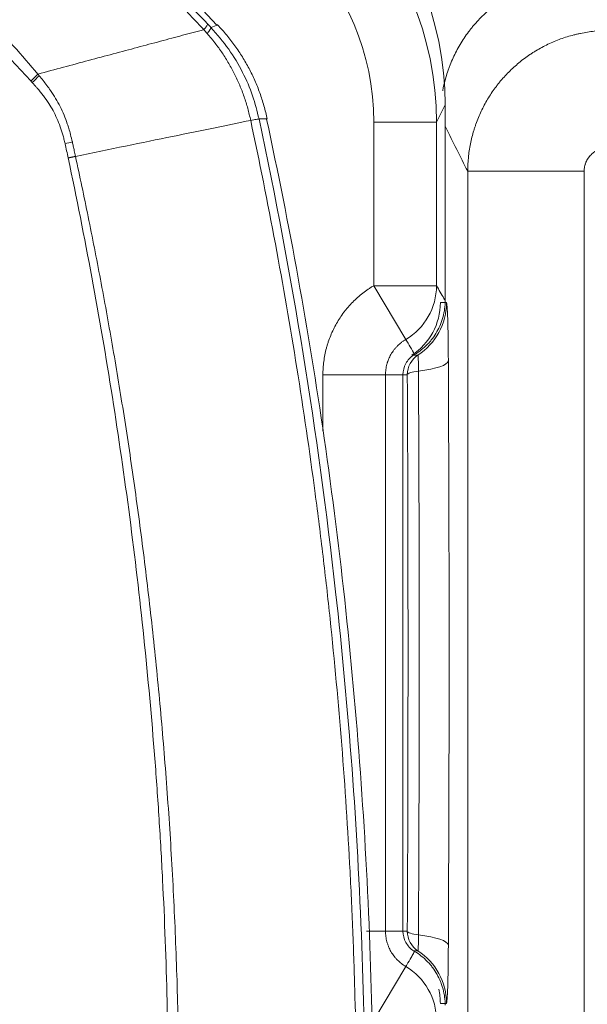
# Model space of a CAD drawing. Header units: millimetres. Extents: x 0 to 594, y 0 to 420.
# Tile 265 of 420: x 278.34 to 281.96, y 338.28 to 344.57. Entities that reach past the tile are written whole.
import ezdxf

# ---------------------------------------------------------------- set-up
doc = ezdxf.new("R2010")
doc.units = ezdxf.units.MM
doc.layers.add('1', color=7, linetype='Continuous', true_color=0xffffff)
doc.styles.add('Arial Unicode MS', font='txt')
doc.dimstyles.get("Standard").update_dxf_attribs({"dimtxt": 0.18, "dimasz": 0.18, "dimexe": 0.18, "dimexo": 0.0625, "dimgap": 0.09, "dimtad": 0, "dimtih": 1, "dimtoh": 1, "dimdec": 4, "dimzin": 0, "dimdsep": 46, "dimtxsty": 'Standard', "dimcen": 0.09, "dimadec": 0, "dimazin": 0, "dimtfac": 1, "dimtdec": 4, "dimtofl": 0, "dimtmove": 0, "dimatfit": 3, "dimfxl": 0, "dimtolj": 1, "dimtzin": 0, "dimarcsym": 0})

# ---------------------------------------------------------------- blocks, each defined once
blk = doc.blocks.new('_U0')
at = {"layer": '1', "color": 18, "lineweight": 13}
for p, q in [((147.6569, 304.1723), (147.6569, 390.192)), ((305.8469, 301.3923), (305.8469, 390.192)), ((147.6569, 388.192), (198.8518, 388.192)), ((305.8469, 388.192), (254.6521, 388.192))]:
    blk.add_line(p, q, dxfattribs=at)
at = {"layer": '1', "color": 18}
for points in [[(147.6569, 388.192), (151.1569, 389.1299), (151.1569, 387.2542)], [(305.8469, 388.192), (302.3469, 387.2542), (302.3469, 389.1299)]]:
    blk.add_solid(points, dxfattribs=at)
at = {"layer": '1', "color": 18, "linetype": 'Continuous', "lineweight": 13, "char_height": 3.5, "attachment_point": 7, "line_spacing_factor": 1.047437, "style": 'Arial Unicode MS'}
for s, insert in [('\\fArial Unicode MS|b0|i0;\\W1.0000;3.16', (200.5373, 385.5562)), ('\\fArial Unicode MS|b0|i0;\\W1.0000;LIFT POINT SPAN', (213.2036, 385.5562))]:
    blk.add_mtext(s, dxfattribs=dict(at, insert=insert))
blk = doc.blocks.new('_U8')
at = {"layer": '1', "color": 18, "lineweight": 13}
for p, q in [((305.8469, 341.6323), (287.0636, 341.6323)), ((289.0636, 341.6323), (289.0636, 254.0957)), ((305.8469, 301.3923), (287.0636, 301.3923)), ((289.0636, 254.0957), (284.0636, 254.0957))]:
    blk.add_line(p, q, dxfattribs=at)
at = {"layer": '1', "color": 18}
for points in [[(289.0636, 341.6323), (290.0014, 338.1323), (288.1258, 338.1323)], [(289.0636, 301.3923), (288.1258, 304.8923), (290.0014, 304.8923)]]:
    blk.add_solid(points, dxfattribs=at)
at = {"layer": '1', "color": 18, "linetype": 'Continuous', "lineweight": 13, "char_height": 3.5, "attachment_point": 7, "line_spacing_factor": 1.047437, "style": 'Arial Unicode MS'}
for s, insert in [('\\fArial Unicode MS|b0|i0;\\W1.0000;0.8', (259.842, 251.4599)), ('\\fArial Unicode MS|b0|i0;\\W1.0000;CTRS', (269.7891, 251.4599)), ('\\fArial Unicode MS|b0|i0;\\W1.0000;AFT LIFT POINTS', (259.842, 244.3979))]:
    blk.add_mtext(s, dxfattribs=dict(at, insert=insert))

msp = doc.modelspace()

# ---------------------------------------------------------------- linework, layer by layer
at = {"layer": '1', "color": 155, "linetype": 'Continuous', "lineweight": 13}
for p, q in [((279.5997, 344.534), (279.5995, 344.534)), ((281.0508, 344.0233), (280.9955, 343.9127)), ((281.0508, 342.7725), (281.0508, 344.0233)), ((280.5956, 343.9127), (280.9955, 343.9127)), ((280.5956, 343.9127), (280.5956, 342.8683)), ((280.9955, 343.9127), (280.9955, 342.8683)), ((281.1945, 343.5985), (281.4372, 343.5985)), ((281.1945, 298.9481), (281.1945, 343.5985)), ((281.4372, 343.5985), (281.9377, 343.5985)), ((281.9377, 343.5985), (281.9377, 298.9481)), ((280.5956, 342.8683), (280.9955, 342.8683)), ((280.5956, 342.8683), (280.8003, 342.5253)), ((281.02, 342.7603), (281.0592, 342.7603)), ((280.8774, 342.4251), (280.8382, 342.4251)), ((280.2708, 342.2994), (280.6702, 342.2994)), ((280.2708, 341.9409), (280.2708, 342.2994)), ((280.6702, 342.2994), (280.7814, 342.2994)), ((280.6702, 342.2994), (280.6702, 338.7473)), ((280.7814, 342.2994), (280.7814, 338.7473)), ((280.8093, 342.2994), (280.7814, 342.2994)), ((280.549, 338.7473), (280.6702, 338.7473)), ((280.6702, 338.7473), (280.7814, 338.7473)), ((280.7814, 338.7473), (280.8093, 338.7473)), ((280.8498, 338.6215), (280.8774, 338.6215)), ((280.5956, 338.1783), (280.8003, 338.5214)), ((281.0592, 338.2863), (281.02, 338.2863))]:
    msp.add_line(p, q, dxfattribs=at)
for centre, major_axis, ratio, start_param, end_param in [((279.0501, 344.0206), (0.8955, 1.7922), 0.998288, 5.176448, 6.745874), ((278.9951, 343.9105), (-0.8949, -1.7909), 0.998972, 2.034855, 3.604281), ((278.9951, 343.9105), (0.7164, 1.4337), 0.998288, 5.176448, 6.745874), ((279.3744, 344.3483), (-0.1815, -0.1719), 0.1036, 2.523916, 3.02328), ((278.3449, 344.1497), (-0.1881, -0.1647), 0.146307, 1.830753, 2.099698), ((278.5531, 343.7588), (-0.2433, -0.0573), 0.005984, 1.873537, 2.081961), ((280.5956, 342.8683), (0.3465, 0.1998), 0.998629, 4.727102, 5.759522), ((280.6201, 342.7603), (0, 0.4), 0.999657, 3.718524, 4.712389), ((280.6593, 342.7603), (0, 0.4), 0.999657, 3.718524, 4.712389), ((281.0592, 342.2994), (0, -0.461), 0.026177, 1.763553, 3.141593), ((280.9592, 342.2994), (0, 0.15), 0.999657, 0.576931, 1.570796), ((280.8774, 342.2994), (0, 0.1257), 0.026177, 4.905145, 6.283185), ((280.6711, 342.3877), (0.4, 0.002), 0.191499, 5.262647, 6.256512), ((280.821, 340.5233), (0, -9.7323), 0.026177, 1.37804, 1.763553), ((280.9592, 342.2994), (0.15, 0.0008), 0.191499, 2.121054, 3.114919), ((280.5711, 340.5233), (0, 9.2713), 0.026177, 4.519633, 4.905145), ((280.6392, 340.5233), (0, 9.397), 0.026177, 4.519633, 4.905145), ((280.9592, 338.7473), (0.15, -0.0008), 0.191499, 3.168266, 4.162131), ((280.9592, 338.7473), (0, -0.15), 0.999657, 4.712389, 5.706254), ((280.8774, 338.7473), (0, 0.1257), 0.026177, 3.141593, 4.519633), ((280.6711, 338.6589), (0.4, -0.002), 0.191499, 0.026674, 1.020539), ((281.0592, 338.7473), (0, -0.461), 0.026177, 0, 1.37804), ((280.6593, 338.2863), (0, -0.4), 0.999657, 1.570796, 2.564661), ((280.5956, 338.1783), (0.3465, -0.1998), 0.998629, 0.523664, 1.556083), ((280.6201, 338.2863), (0, 0.4), 0.999657, 4.712389, 4.939394)]:
    msp.add_ellipse(centre, major_axis=major_axis, ratio=ratio, start_param=start_param, end_param=end_param, dxfattribs=at)
for points, knots in [([(274.844, 347.8355), (275.0116, 347.7657), (275.3457, 347.6265), (275.8319, 347.3893), (276.3041, 347.1335), (276.7612, 346.8585), (277.2032, 346.5667), (277.6298, 346.2592), (278.0411, 345.9377), (278.4374, 345.6038), (278.8186, 345.2587), (279.1859, 344.9046), (279.4202, 344.6597), (279.5368, 344.5379)], [0, 0, 0, 0, 0.094118, 0.18765, 0.280573, 0.372883, 0.464567, 0.5556, 0.645958, 0.735612, 0.824523, 0.91266, 1, 1, 1, 1]), ([(279.5943, 344.5325), (279.2756, 344.8725), (278.5847, 345.5423), (277.4419, 346.4536), (276.1883, 347.2427), (275.302, 347.6565), (274.8525, 347.8353)], [0, 0, 0, 0, 0.238792, 0.495559, 0.752141, 1, 1, 1, 1]), ([(279.5104, 344.503), (279.3865, 344.6346), (279.1409, 344.8954), (278.7594, 345.2657), (278.3738, 345.6156), (277.984, 345.9439), (277.5913, 346.2506), (277.1966, 346.5355), (276.801, 346.7988), (276.4055, 347.0407), (276.0112, 347.2615), (275.619, 347.4615), (275.2307, 347.6424), (274.97, 347.7492), (274.8415, 347.8019)], [0, 0, 0, 0, 0.093831, 0.185899, 0.276156, 0.364547, 0.45102, 0.535533, 0.618057, 0.698558, 0.777017, 0.853421, 0.927756, 1, 1, 1, 1]), ([(274.8415, 346.8958), (274.901, 346.8699), (275.0207, 346.8178), (275.1992, 346.7345), (275.3781, 346.6469), (275.5572, 346.5544), (275.7362, 346.4572), (275.9151, 346.3552), (276.0936, 346.2482), (276.2715, 346.1364), (276.4488, 346.0195), (276.6251, 345.8977), (276.8004, 345.7708), (276.9744, 345.6388), (277.147, 345.5017), (277.3179, 345.3596), (277.4871, 345.2122), (277.6542, 345.0598), (277.8192, 344.9021), (277.9818, 344.7393), (278.1417, 344.5712), (278.2992, 344.3981), (278.401, 344.2791), (278.4521, 344.2193)], [0, 0, 0, 0, 0.042672, 0.085877, 0.129608, 0.173858, 0.218621, 0.263893, 0.309669, 0.355944, 0.402714, 0.44997, 0.497705, 0.545913, 0.594589, 0.643725, 0.693315, 0.743351, 0.793824, 0.84473, 0.896063, 0.947821, 1, 1, 1, 1]), ([(278.4078, 344.1752), (278.2365, 344.3579), (277.8962, 344.7208), (277.3373, 345.2143), (276.7953, 345.6308), (276.279, 345.9786), (275.8752, 346.22), (275.5449, 346.4003), (275.2924, 346.5293), (275.0395, 346.6507), (274.8692, 346.7257), (274.7844, 346.763)], [0, 0, 0, 0, 0.168141, 0.33397, 0.500031, 0.625898, 0.749846, 0.813604, 0.876411, 0.938476, 1, 1, 1, 1]), ([(281.915, 344.8478), (281.964, 344.75), (282.013, 344.6521), (282.0715, 344.5353), (282.081, 344.5164), (282.0905, 344.4974)], [0, 0, 0, 0, 0.8379, 0.8379, 1, 1, 1, 1]), ([(281.3327, 344.6307), (281.308, 344.6095), (281.2846, 344.587), (281.2513, 344.5514), (281.2379, 344.5362), (281.2249, 344.5206), (281.2198, 344.5142), (281.2173, 344.5111), (281.2097, 344.5015), (281.2047, 344.4951), (281.1804, 344.4626), (281.1625, 344.4358), (281.1297, 344.3806), (281.1148, 344.3521), (281.0948, 344.3082), (281.0885, 344.2933), (281.0796, 344.2707), (281.0767, 344.2631), (281.0726, 344.2517), (281.0712, 344.2478), (281.0685, 344.2402), (281.0672, 344.2363), (281.0557, 344.2016), (281.0472, 344.1705), (281.0385, 344.1304), (281.0368, 344.1218), (281.0352, 344.1131)], [0, 0, 0, 0, 0.159359, 0.159359, 0.239039, 0.258959, 0.258959, 0.278879, 0.278879, 0.318719, 0.318719, 0.478078, 0.478078, 0.637438, 0.637438, 0.717117, 0.717117, 0.756957, 0.756957, 0.776877, 0.776877, 0.796797, 0.796797, 0.956156, 0.956156, 1, 1, 1, 1]), ([(278.4521, 344.2193), (278.5068, 344.2339), (278.6174, 344.2635), (278.7777, 344.3065), (278.9352, 344.3487), (279.0883, 344.3898), (279.236, 344.4293), (279.3782, 344.4674), (279.4661, 344.491), (279.5102, 344.5028)], [0, 0, 0, 0, 0.135373, 0.273537, 0.414342, 0.5576, 0.703088, 0.850626, 1, 1, 1, 1]), ([(279.5368, 344.5379), (279.5359, 344.5359), (279.5343, 344.5322), (279.5276, 344.5231), (279.5197, 344.5134), (279.5134, 344.5062), (279.5106, 344.5029)], [0, 0, 0, 0, 0.305363, 0.575301, 0.807168, 1, 1, 1, 1]), ([(279.5568, 344.5168), (279.5732, 344.523), (279.5957, 344.5316), (279.5998, 344.5338), (279.5997, 344.534)], [0, 0, 0, 0, 0.730463, 1, 1, 1, 1]), ([(279.5568, 344.5168), (279.5959, 344.4715), (279.6726, 344.3829), (279.7598, 344.2343), (279.8254, 344.0845), (279.851, 343.9821), (279.8633, 343.9325)], [0, 0, 0, 0, 0.268582, 0.526518, 0.770972, 1, 1, 1, 1]), ([(281.1945, 343.5985), (281.1945, 343.6281), (281.196, 343.6575), (281.2018, 343.7156), (281.2061, 343.7445), (281.2175, 343.8017), (281.2246, 343.8301), (281.2353, 343.8653), (281.2386, 343.8758), (281.2421, 343.8863), (281.2445, 343.8933), (281.2458, 343.8968), (281.252, 343.9142), (281.2573, 343.9279), (281.2741, 343.9686), (281.2866, 343.9951), (281.3141, 344.0465), (281.3291, 344.0716), (281.3534, 344.1082), (281.3619, 344.1202), (281.375, 344.1379), (281.3817, 344.1467), (281.3885, 344.1554), (281.3931, 344.1612), (281.3954, 344.1641), (281.4165, 344.1898), (281.4362, 344.2116), (281.4775, 344.253), (281.499, 344.2727), (281.5441, 344.3099), (281.5676, 344.3274), (281.5981, 344.348), (281.6043, 344.352), (281.6136, 344.358), (281.6167, 344.36), (281.623, 344.3639), (281.6388, 344.3735), (281.6548, 344.3826), (281.6935, 344.4035), (281.7463, 344.4287), (281.8012, 344.4487), (281.8432, 344.4616), (281.8573, 344.4656), (281.8788, 344.4711), (281.8859, 344.4729), (281.8967, 344.4754), (281.9004, 344.4762), (281.9076, 344.4777), (281.9112, 344.4785), (281.9438, 344.4851), (282.002, 344.4941), (282.0609, 344.4973), (282.0905, 344.4974)], [0, 0, 0, 0, 0.0625, 0.0625, 0.125, 0.125, 0.1875, 0.1875, 0.203125, 0.210938, 0.210938, 0.21875, 0.21875, 0.25, 0.25, 0.3125, 0.3125, 0.375, 0.375, 0.40625, 0.40625, 0.421875, 0.429688, 0.429688, 0.4375, 0.4375, 0.5, 0.5, 0.5625, 0.5625, 0.625, 0.625, 0.640625, 0.640625, 0.648438, 0.648438, 0.65625, 0.6875, 0.6875, 0.75, 0.8125, 0.8125, 0.84375, 0.84375, 0.859375, 0.859375, 0.867187, 0.867187, 0.875, 0.875, 0.9375, 1, 1, 1, 1]), ([(279.81, 343.9234), (279.8044, 343.9489), (279.7983, 343.9744), (279.7845, 344.0248), (279.7768, 344.0497), (279.7596, 344.0991), (279.7503, 344.1235), (279.73, 344.1717), (279.7191, 344.1954), (279.6958, 344.2422), (279.6833, 344.2651), (279.6569, 344.3102), (279.643, 344.3323), (279.6211, 344.3647), (279.6137, 344.3754), (279.5984, 344.3966), (279.5867, 344.4123), (279.5746, 344.4277), (279.5665, 344.4378), (279.5623, 344.4429), (279.5498, 344.4579), (279.5413, 344.4678), (279.5327, 344.4776)], [0, 0, 0, 0, 0.125, 0.125, 0.25, 0.25, 0.375, 0.375, 0.5, 0.5, 0.625, 0.625, 0.75, 0.75, 0.8125, 0.8125, 0.875, 0.90625, 0.90625, 0.9375, 0.9375, 1, 1, 1, 1]), ([(278.4607, 344.209), (278.469, 344.1988), (278.494, 344.168), (278.5416, 344.1044), (278.5969, 344.0133), (278.6312, 343.9296), (278.6507, 343.8692), (278.6617, 343.8307), (278.6686, 343.8017), (278.6724, 343.7856)], [0, 0, 0, 0, 0.082937, 0.24999, 0.499784, 0.749722, 0.813404, 0.896845, 1, 1, 1, 1]), ([(278.626, 343.7745), (278.6237, 343.7842), (278.6192, 343.8033), (278.6116, 343.831), (278.6036, 343.8575), (278.5918, 343.8929), (278.5747, 343.9361), (278.5502, 343.9861), (278.5213, 344.0337), (278.4944, 344.0716), (278.4711, 344.1014), (278.4556, 344.1203), (278.4416, 344.1368), (278.4294, 344.1509), (278.4209, 344.1605), (278.4166, 344.1654)], [0, 0, 0, 0, 0.066219, 0.129955, 0.191248, 0.250146, 0.378147, 0.500088, 0.62056, 0.750017, 0.810564, 0.874848, 0.913965, 0.955682, 1, 1, 1, 1]), ([(278.6924, 343.6938), (278.9118, 343.7389), (279.3153, 343.8218), (279.6596, 343.8925), (279.81, 343.9234)], [0, 0, 0, 0, 0.514404, 1, 1, 1, 1]), ([(279.81, 343.9234), (279.817, 343.9247), (279.8234, 343.9259), (279.8351, 343.9281), (279.8403, 343.929), (279.8494, 343.9305), (279.8532, 343.9311), (279.8594, 343.9321), (279.8617, 343.9324), (279.8633, 343.9325)], [0, 0, 0, 0, 0.25, 0.25, 0.5, 0.5, 0.75, 0.75, 1, 1, 1, 1]), ([(280.4858, 337.5233), (280.4858, 337.7906), (280.4823, 338.0577), (280.4718, 338.4589), (280.4674, 338.5927), (280.4569, 338.8606), (280.4261, 339.5311), (280.3732, 340.2035), (280.3025, 340.8738), (280.2875, 341.0077), (280.2557, 341.2753), (280.2053, 341.6763), (280.0693, 342.6086), (279.9217, 343.4003), (279.81, 343.9234)], [0, 0, 0, 0, 0.125, 0.125, 0.1875, 0.1875, 0.25, 0.5, 0.5, 0.5625, 0.5625, 0.625, 0.75, 1, 1, 1, 1]), ([(279.9162, 343.9321), (279.9162, 343.9321), (279.9164, 343.9324), (279.9145, 343.9329), (279.9046, 343.9331), (279.8883, 343.933), (279.8716, 343.9327), (279.8633, 343.9325)], [0, 0, 0, 0, 0.005989, 0.255623, 0.504611, 0.752789, 1, 1, 1, 1]), ([(279.8633, 343.9325), (280.0752, 342.9401), (280.3604, 341.1844), (280.5192, 339.0262), (280.5399, 337.9006), (280.5398, 337.5234), (280.5398, 337.5233)], [0, 0, 0, 0, 0.473715, 0.823762, 0.999975, 1, 1, 1, 1]), ([(280.5914, 337.4842), (280.5922, 338.221), (280.5408, 339.6944), (280.3118, 341.8506), (280.0576, 343.2567), (279.9113, 343.9321)], [0, 0, 0, 0, 0.339669, 0.681367, 1, 1, 1, 1]), ([(281.1945, 343.5985), (281.1478, 343.6919), (281.101, 343.7853), (281.0531, 343.881), (281.0519, 343.8833), (281.0508, 343.8856)], [0, 0, 0, 0, 0.975674, 0.975674, 1, 1, 1, 1]), ([(278.6724, 343.7856), (278.6744, 343.777), (278.6786, 343.7581), (278.6852, 343.7275), (278.6899, 343.7056), (278.6924, 343.6938)], [0, 0, 0, 0, 0.28271, 0.616073, 1, 1, 1, 1]), ([(282.087, 343.7485), (282.082, 343.7485), (282.0722, 343.7479), (282.0625, 343.7465), (282.0553, 343.745), (282.0529, 343.7444), (282.0481, 343.7432), (282.0457, 343.7426), (282.0387, 343.7404), (282.0296, 343.7371), (282.0208, 343.7329), (282.0143, 343.7294), (282.0122, 343.7282), (282.009, 343.7263), (282.008, 343.7256), (282.0059, 343.7243), (282.0007, 343.7209), (281.9919, 343.7143), (281.9812, 343.7045), (281.9746, 343.6972), (281.9707, 343.6925), (281.9699, 343.6915), (281.9684, 343.6896), (281.9662, 343.6866), (281.9641, 343.6836), (281.96, 343.6775), (281.9551, 343.6691), (281.9509, 343.6603), (281.9481, 343.6535), (281.9472, 343.6512), (281.946, 343.6477), (281.9456, 343.6466), (281.9448, 343.6442), (281.943, 343.6384), (281.9403, 343.6277), (281.9389, 343.6181), (281.9379, 343.6084), (281.9377, 343.6035), (281.9377, 343.5985)], [0, 0, 0, 0, 0.0625, 0.125, 0.125, 0.15625, 0.15625, 0.1875, 0.1875, 0.25, 0.3125, 0.3125, 0.34375, 0.34375, 0.359375, 0.359375, 0.375, 0.4375, 0.5, 0.5625, 0.5625, 0.578125, 0.578125, 0.59375, 0.625, 0.625, 0.6875, 0.75, 0.75, 0.78125, 0.78125, 0.796875, 0.796875, 0.8125, 0.875, 0.9375, 0.9375, 1, 1, 1, 1]), ([(279.2861, 337.5233), (279.2868, 338.0413), (279.2741, 338.5593), (279.2413, 339.2051), (279.2339, 339.3342), (279.2174, 339.5921), (279.1901, 339.9787), (279.1551, 340.3645), (279.075, 341.1348), (279.008, 341.6467), (278.847, 342.6675), (278.753, 343.1764), (278.6455, 343.6836)], [0, 0, 0, 0, 0.25, 0.25, 0.3125, 0.3125, 0.375, 0.5, 0.5, 0.75, 0.75, 1, 1, 1, 1]), ([(278.6924, 343.6938), (278.7197, 343.5655), (278.7752, 343.3045), (278.8531, 342.9047), (278.9282, 342.4902), (278.9994, 342.0609), (279.0662, 341.6165), (279.1278, 341.1572), (279.1836, 340.6828), (279.2329, 340.1933), (279.2749, 339.6886), (279.3091, 339.1687), (279.3344, 338.6336), (279.3509, 338.0834), (279.3532, 337.7116), (279.3543, 337.5233)], [0, 0, 0, 0, 0.063268, 0.128771, 0.196516, 0.266509, 0.338762, 0.413288, 0.490103, 0.569225, 0.65067, 0.734458, 0.820609, 0.909136, 1, 1, 1, 1]), ([(280.2708, 342.2994), (280.2708, 342.3138), (280.2712, 342.3281), (280.2731, 342.3566), (280.2759, 342.385), (280.2828, 342.4271), (280.2892, 342.4549), (280.2947, 342.4756), (280.2976, 342.4859), (280.3008, 342.4962), (280.303, 342.5031), (280.3041, 342.5065), (280.3099, 342.5236), (280.3149, 342.537), (280.3311, 342.5766), (280.3436, 342.6022), (280.3647, 342.6392), (280.3796, 342.6634), (280.3962, 342.6868), (280.407, 342.7011), (280.4092, 342.704), (280.4137, 342.7096), (280.4159, 342.7125), (280.4227, 342.7209), (280.4274, 342.7264), (280.4415, 342.7427), (280.4609, 342.7637), (280.4918, 342.7931), (280.5246, 342.8204), (280.5475, 342.8372), (280.5652, 342.8493), (280.5712, 342.8532), (280.5833, 342.8609), (280.5894, 342.8646), (280.5956, 342.8683)], [0, 0, 0, 0, 0.0625, 0.0625, 0.125, 0.1875, 0.25, 0.25, 0.28125, 0.296875, 0.296875, 0.3125, 0.3125, 0.375, 0.375, 0.5, 0.5, 0.5625, 0.625, 0.625, 0.640625, 0.640625, 0.65625, 0.65625, 0.6875, 0.6875, 0.75, 0.8125, 0.875, 0.9375, 0.9375, 0.96875, 0.96875, 1, 1, 1, 1]), ([(280.9955, 342.8683), (281.0113, 342.8408), (281.0272, 342.8134), (281.0456, 342.7814), (281.0482, 342.7769), (281.0508, 342.7725)], [0, 0, 0, 0, 0.860039, 0.860039, 1, 1, 1, 1]), ([(281.0508, 342.7725), (281.0508, 342.7551), (281.0496, 342.7379), (281.0452, 342.7039), (281.0419, 342.6871), (281.0354, 342.6621), (281.0329, 342.6539), (281.0288, 342.6415), (281.0273, 342.6374), (281.0243, 342.6293), (281.0228, 342.6253), (281.0146, 342.6053), (281.0071, 342.5899), (280.9902, 342.5601), (280.9808, 342.5457), (280.9691, 342.5302), (280.9678, 342.5284), (280.9651, 342.525), (280.9638, 342.5233), (280.9597, 342.5182), (280.9569, 342.5149), (280.9485, 342.5051), (280.9427, 342.4987), (280.9247, 342.4803), (280.9119, 342.4689), (280.885, 342.4477), (280.8709, 342.4379), (280.8559, 342.429)], [0, 0, 0, 0, 0.125, 0.125, 0.25, 0.25, 0.3125, 0.3125, 0.34375, 0.34375, 0.375, 0.375, 0.5, 0.5, 0.625, 0.625, 0.640625, 0.640625, 0.65625, 0.65625, 0.6875, 0.6875, 0.75, 0.75, 0.875, 0.875, 1, 1, 1, 1]), ([(280.8003, 342.5253), (280.7978, 342.5238), (280.7954, 342.5223), (280.7905, 342.5193), (280.7881, 342.5177), (280.781, 342.513), (280.7765, 342.5096), (280.763, 342.4993), (280.7545, 342.4918), (280.7425, 342.4798), (280.7386, 342.4756), (280.733, 342.4691), (280.7311, 342.467), (280.7275, 342.4625), (280.7257, 342.4603), (280.717, 342.4489), (280.7107, 342.4394), (280.6994, 342.4198), (280.6944, 342.4097), (280.6879, 342.3939), (280.6859, 342.3886), (280.6836, 342.3818), (280.6832, 342.3804), (280.6823, 342.3777), (280.681, 342.3736), (280.6798, 342.3695), (280.6762, 342.3558), (280.674, 342.3446), (280.671, 342.3222), (280.6702, 342.3108), (280.6702, 342.2994)], [0, 0, 0, 0, 0.03125, 0.03125, 0.0625, 0.0625, 0.125, 0.125, 0.25, 0.25, 0.3125, 0.3125, 0.34375, 0.34375, 0.375, 0.375, 0.5, 0.5, 0.625, 0.625, 0.6875, 0.6875, 0.703125, 0.703125, 0.71875, 0.75, 0.75, 0.875, 0.875, 1, 1, 1, 1]), ([(280.8559, 342.429), (280.8538, 342.4278), (280.8305, 342.4134), (280.8114, 342.3927), (280.7877, 342.349), (280.7814, 342.3242), (280.7814, 342.2994)], [0, 0, 0, 0, 0.047823, 0.523911, 0.523911, 1, 1, 1, 1]), ([(280.6702, 338.7473), (280.6702, 338.7358), (280.671, 338.7244), (280.674, 338.702), (280.6762, 338.6909), (280.6806, 338.6744), (280.6822, 338.669), (280.6849, 338.6609), (280.6859, 338.6582), (280.6879, 338.6528), (280.689, 338.6501), (280.6944, 338.637), (280.6994, 338.6268), (280.7107, 338.6072), (280.7169, 338.5978), (280.7248, 338.5876), (280.7265, 338.5853), (280.7283, 338.5831), (280.731, 338.5798), (280.7366, 338.5732), (280.7424, 338.567), (280.7544, 338.555), (280.7629, 338.5475), (280.7763, 338.537), (280.781, 338.5337), (280.7881, 338.5289), (280.7905, 338.5274), (280.7953, 338.5243), (280.7978, 338.5228), (280.8003, 338.5214)], [0, 0, 0, 0, 0.125, 0.125, 0.25, 0.25, 0.3125, 0.3125, 0.34375, 0.34375, 0.375, 0.375, 0.5, 0.5, 0.625, 0.625, 0.640625, 0.65625, 0.65625, 0.6875, 0.75, 0.75, 0.875, 0.875, 0.9375, 0.9375, 0.96875, 0.96875, 1, 1, 1, 1]), ([(280.7814, 338.7473), (280.7814, 338.7224), (280.7877, 338.6976), (280.8114, 338.6539), (280.8305, 338.6332), (280.8538, 338.6189), (280.8559, 338.6176)], [0, 0, 0, 0, 0.476089, 0.476089, 0.952177, 1, 1, 1, 1]), ([(280.8003, 338.5214), (280.8025, 338.5252), (280.8047, 338.529), (280.8158, 338.5483), (280.8247, 338.5636), (280.8384, 338.5872), (280.8431, 338.5955), (280.8506, 338.6083), (280.8533, 338.613), (280.8559, 338.6176)], [0, 0, 0, 0, 0.11978, 0.11978, 0.598901, 0.598901, 0.855795, 0.855795, 1, 1, 1, 1]), ([(280.8559, 338.6176), (280.8709, 338.6087), (280.885, 338.5989), (280.912, 338.5777), (280.9247, 338.5662), (280.9428, 338.5478), (280.9486, 338.5414), (280.9571, 338.5315), (280.9598, 338.5282), (280.9653, 338.5214), (280.9679, 338.518), (280.9809, 338.5008), (280.9903, 338.4864), (281.0072, 338.4566), (281.0147, 338.4412), (281.022, 338.4231), (281.0228, 338.4211), (281.0244, 338.4171), (281.0252, 338.415), (281.0274, 338.4089), (281.0289, 338.4049), (281.033, 338.3926), (281.0354, 338.3843), (281.0419, 338.3594), (281.0452, 338.3426), (281.0496, 338.3087), (281.0508, 338.2915), (281.0508, 338.2741)], [0, 0, 0, 0, 0.125, 0.125, 0.25, 0.25, 0.3125, 0.3125, 0.34375, 0.34375, 0.375, 0.375, 0.5, 0.5, 0.625, 0.625, 0.640625, 0.640625, 0.65625, 0.65625, 0.6875, 0.6875, 0.75, 0.75, 0.875, 0.875, 1, 1, 1, 1])]:
    msp.add_open_spline(points, degree=3, knots=knots, dxfattribs=at)
for points, degree in [([(279.5327, 344.4776), (279.5252, 344.4859), (279.5177, 344.4943), (279.5101, 344.5026)], 3), ([(279.5368, 344.5379), (279.5435, 344.5308), (279.5501, 344.5238), (279.5568, 344.5168)], 3), ([(279.9161, 343.9322), (279.841, 344.2767), (279.5992, 344.5334)], 2), ([(278.4166, 344.1654), (278.4137, 344.1687), (278.4107, 344.1719), (278.4078, 344.1752)], 3), ([(278.4521, 344.2193), (278.455, 344.2159), (278.4578, 344.2124), (278.4607, 344.209)], 3), ([(278.6455, 343.6836), (278.639, 343.7139), (278.6329, 343.7443), (278.626, 343.7745)], 3), ([(280.8559, 342.429), (280.8374, 342.4611), (280.8188, 342.4932), (280.8003, 342.5253)], 3)]:
    msp.add_open_spline(points, degree=degree, dxfattribs=at)
for points, weights in [([(278.4521, 344.2193), (278.4317, 344.1979), (278.4078, 344.1752)], [1, 0.990833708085, 1]), ([(278.6455, 343.6836), (278.67, 343.6889), (278.6924, 343.6938)], [0.999999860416, 0.994523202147, 0.999999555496])]:
    msp.add_rational_spline(points, weights, degree=2, dxfattribs=at)

# ---------------------------------------------------------------- dimensions: what is measured, and where the dimension line sits
at = {"layer": '1', "color": 18, "linetype": 'Continuous', "lineweight": 13}
dim = msp.add_linear_dim(base=(305.8469, 388.192), p1=(147.6569, 304.1723), p2=(305.8469, 301.3923), text=' <> \\fArial Unicode MS|b0|i0;\\C18;{\\H1.00x;\\fArial Unicode MS|b0|i0;LIFT POINT SPAN\\fArial Unicode MS|b0|i0;}\\C18;', dimstyle='Standard', override={"dimtxt": 3.5, "dimasz": 3.5, "dimexe": 2, "dimexo": 0, "dimgap": 1.5, "dimtih": 1, "dimtoh": 1, "dimdec": 2, "dimlfac": 0.02, "dimdsep": 46, "dimlunit": 2, "dimtxsty": 'Arial Unicode MS', "dimsah": 1, "dimse1": 0, "dimse2": 0, "dimsd1": 0, "dimsd2": 0, "dimclrd": 18, "dimclre": 18, "dimclrt": 18, "dimtol": 0, "dimtm": -0.1, "dimtfac": 1, "dimtdec": 2, "dimtofl": 1, "dimtmove": 0, "dimlwd": 13, "dimlwe": 13}, dxfattribs=at)
dim.commit()
dim.dimension.update_dxf_attribs({"geometry": '_U0', "text_midpoint": (226.7519, 388.192), "dimtype": 160})
dim = msp.add_linear_dim(base=(289.0636, 301.3923), p1=(305.8469, 341.6323), p2=(305.8469, 301.3923), angle=90, text=' <> \\fArial Unicode MS|b0|i0;\\C18;{\\H1.00x;\\fArial Unicode MS|b0|i0;CTRS\\fArial Unicode MS|b0|i0;}\\C18;\\P\\fArial Unicode MS|b0|i0;\\C18;{\\H1.00x;\\fArial Unicode MS|b0|i0;AFT LIFT POINTS\\fArial Unicode MS|b0|i0;}\\C18;', dimstyle='Standard', override={"dimtxt": 3.5, "dimasz": 3.5, "dimexe": 2, "dimexo": 0, "dimgap": 1.5, "dimtih": 1, "dimtoh": 1, "dimdec": 1, "dimlfac": 0.02, "dimdsep": 46, "dimlunit": 2, "dimtxsty": 'Arial Unicode MS', "dimsah": 1, "dimse1": 0, "dimse2": 0, "dimsd1": 0, "dimsd2": 0, "dimclrd": 18, "dimclre": 18, "dimclrt": 18, "dimtol": 0, "dimtm": -0.1, "dimtfac": 1, "dimtdec": 2, "dimtofl": 1, "dimtmove": 1, "dimlwd": 13, "dimlwe": 13}, dxfattribs=at)
dim.commit()
dim.dimension.update_dxf_attribs({"geometry": '_U8', "text_midpoint": (279.4955, 250.5874), "dimtype": 160})

doc.saveas('drawing.dxf')
